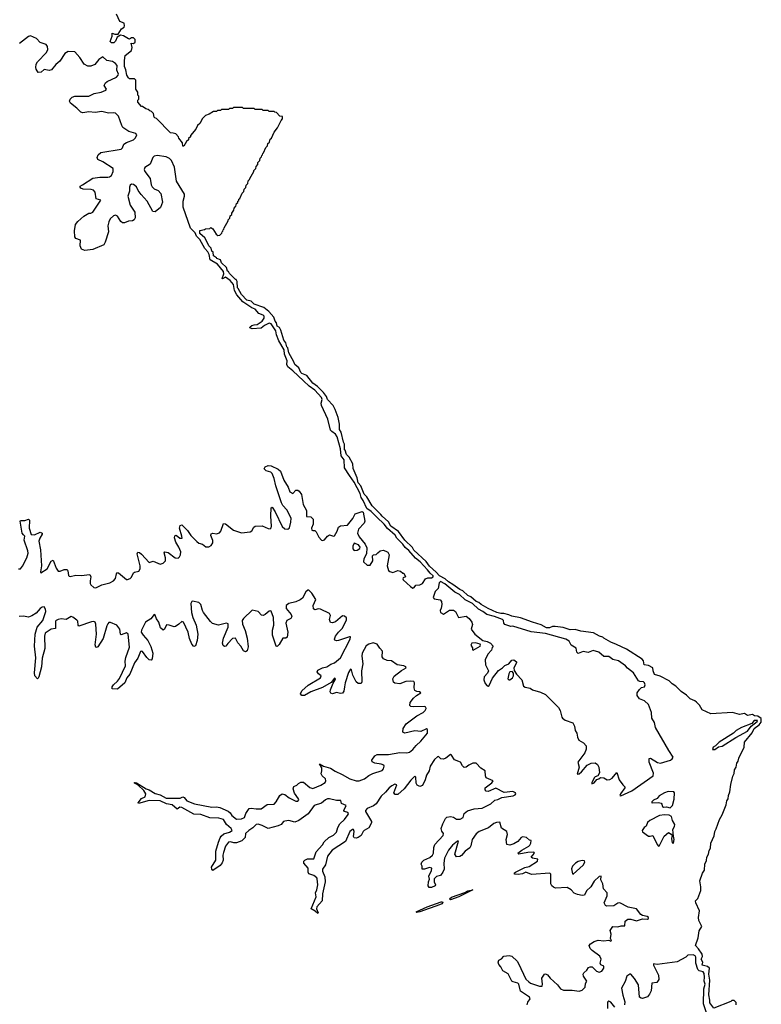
# Model space of a CAD drawing. Extents: x 2494118 to 2687960, y 757339 to 915227.
# Tile 315 of 364: x 2670647 to 2678134, y 839361 to 849296. Entities that reach past the tile are written whole.
import ezdxf

# ---------------------------------------------------------------- set-up
doc = ezdxf.new("R2010")
doc.units = 0

msp = doc.modelspace()

# ---------------------------------------------------------------- linework, layer by layer
at = {"layer": '0CON20XD'}
for points in [[(2675020.8, 843595), (2674975, 843624.7), (2674943.5, 843653.5), (2674883.3, 843685), (2674852.6, 843722.6), (2674785, 843780.6), (2674749.6, 843829.6), (2674625, 843944.5), (2674610.6, 843970.6), (2674536.2, 844045), (2674470, 844130), (2674395, 844184.6), (2674368.7, 844228.7), (2674305, 844284.6), (2674293, 844303), (2674205, 844388.8), (2674150, 844480), (2674125, 844506.7), (2674091.7, 844591.7), (2674065, 844622.9), (2674054.6, 844674.6), (2674023.8, 844743.8), (2674012.3, 844767.7), (2674010, 844815), (2673972.1, 844882.1), (2673945, 844910), (2673931.7, 844951.7), (2673924.7, 844955), (2673924.3, 845014.3), (2673915, 845032.5), (2673893.1, 845133.1), (2673875, 845160), (2673874.5, 845214.5), (2673863, 845283), (2673832.9, 845362.9), (2673811.7, 845401.7), (2673755, 845464), (2673742.6, 845492.6), (2673713.6, 845533.6), (2673653.3, 845593.3), (2673605, 845627.5), (2673544.3, 845704.3), (2673494, 845725), (2673484.5, 845735), (2673464.2, 845784.2), (2673424.4, 845815), (2673414.4, 845844.4), (2673365, 845933.3), (2673354.5, 845984.5), (2673344.6, 845995), (2673334.3, 846034.3), (2673315, 846063.3), (2673284.4, 846164.4), (2673270, 846190), (2673245, 846204.5), (2673238, 846238), (2673224.5, 846255), (2673212.5, 846292.5), (2673162.5, 846352.5), (2673110.7, 846390.7), (2673014.3, 846425), (2672984.3, 846454.3), (2672940, 846465), (2672885, 846522), (2672853.6, 846583.6), (2672845, 846590), (2672843, 846653), (2672833.8, 846673.8), (2672824.3, 846675), (2672765, 846734.2), (2672754.4, 846754.4), (2672745, 846760), (2672734.2, 846794.2), (2672685, 846841.2), (2672673.8, 846873.8), (2672637.5, 846885), (2672634.1, 846894.1), (2672605, 846913.8), (2672599.6, 846949.5), (2672585, 846961.2), (2672578.8, 846988.8), (2672555, 847012.5), (2672533.6, 847063.6), (2672514.2, 847094.2), (2672465, 847137.5), (2672465, 847167.5), (2672511.7, 847178.3), (2672523.6, 847186.4), (2672565, 847190), (2672575, 847197.5), (2672596.7, 847185), (2672631.7, 847131.7), (2672648.3, 847118.3), (2672668.3, 847121.7), (2672688.3, 847141.7), (2672690, 847155), (2672698.3, 847161.7), (2672700, 847175), (2672708.3, 847181.7), (2672710, 847195), (2672750, 847265), (2672750, 847275), (2672768.3, 847291.7), (2672773, 847317), (2672788.3, 847331.7), (2672790, 847345), (2672810, 847375), (2672812.5, 847395), (2672830, 847415), (2672835, 847440), (2672848.3, 847451.7), (2672850, 847465), (2672858.3, 847471.7), (2672860, 847485), (2672868.3, 847491.7), (2672893, 847547), (2672908.3, 847561.7), (2672912.5, 847585), (2672928.3, 847601.7), (2672932.5, 847625), (2672948.3, 847641.7), (2672955, 847670), (2672968.3, 847681.7), (2672970, 847695), (2673010, 847765), (2673010, 847775), (2673030, 847795), (2673032.5, 847815), (2673050, 847835), (2673052.5, 847855), (2673070, 847875), (2673075, 847900), (2673088.3, 847911.7), (2673090, 847925), (2673098.3, 847931.7), (2673100, 847945), (2673108.3, 847951.7), (2673133, 848007), (2673148.3, 848021.7), (2673152.5, 848045), (2673168.3, 848061.7), (2673175, 848090), (2673188.3, 848101.7), (2673215, 848160), (2673250, 848205), (2673285, 848280), (2673300, 848295), (2673298.3, 848318.3), (2673271.7, 848321.7), (2673238.3, 848358.3), (2673221.7, 848361.7), (2673215, 848370), (2673165, 848370), (2673155, 848380), (2673105, 848380), (2673095, 848390), (2673025, 848390), (2673015, 848400), (2672905, 848400), (2672895, 848410), (2672805, 848410), (2672795, 848400), (2672765, 848400), (2672755, 848390), (2672685, 848390), (2672675, 848380), (2672645, 848380), (2672635, 848370), (2672605, 848370), (2672558.3, 848341.7), (2672521.7, 848328.3), (2672491.7, 848298.3), (2672465, 848250), (2672441.7, 848228.3), (2672425, 848190), (2672371.7, 848128.3), (2672370, 848115), (2672351.7, 848098.3), (2672350, 848085), (2672331.7, 848068.3), (2672305, 848020), (2672295, 848020), (2672291.7, 848051.7), (2672255, 848100), (2672250, 848115), (2672222.5, 848142.5), (2672195, 848152.5), (2672170, 848155), (2672028.3, 848298.3), (2672010, 848305), (2672003, 848313), (2671998.3, 848348.3), (2671978.3, 848368.3), (2671960, 848375), (2671945, 848390), (2671920, 848395), (2671888.3, 848418.3), (2671875, 848420), (2671840, 848465), (2671840, 848485), (2671850, 848495), (2671850, 848525), (2671840, 848535), (2671840, 848565), (2671820, 848595), (2671820, 848685), (2671805, 848700), (2671755, 848700), (2671745, 848710), (2671730, 848735), (2671720, 848790), (2671704.6, 848825), (2671704, 848885), (2671713.3, 848935), (2671774, 848986), (2671783.8, 849015), (2671772.5, 849057.5), (2671795, 849056.7), (2671811.7, 849068.3), (2671813.8, 849095), (2671795, 849113.8), (2671775, 849113.3), (2671755, 849100), (2671745, 849102.5), (2671695, 849132.5), (2671665, 849140), (2671631.7, 849118.3), (2671615, 849080), (2671598.3, 849061.7), (2671575, 849062.5), (2671560, 849075), (2671581.7, 849128.3), (2671581.7, 849158.3), (2671608.3, 849148.3), (2671640, 849150), (2671675, 849203.3), (2671700.4, 849219.5), (2671706.2, 849235), (2671700.4, 849260.5), (2671657.7, 849277.7), (2671623, 849353)], [(2673510, 844405), (2673542.7, 844345), (2673543.8, 844283.8), (2673585, 844278.6), (2673608.1, 844255), (2673608.6, 844205), (2673594.2, 844165), (2673596.4, 844146.4), (2673605, 844140), (2673625, 844140), (2673639.6, 844129.5), (2673666.2, 844075), (2673695, 844043.3), (2673705, 844040), (2673725, 844048.8), (2673755, 844083.3), (2673775, 844096.7), (2673815, 844083.3), (2673825, 844086.7), (2673852.5, 844135), (2673866.1, 844173.9), (2673885, 844190), (2673955, 844196), (2674008.9, 844261.1), (2674035, 844310), (2674105, 844332.5), (2674115, 844327.5), (2674132, 844235), (2674123, 844217), (2674065.7, 844155), (2674058.1, 844115), (2674075, 844078), (2674133.3, 844005), (2674150, 843965), (2674148.8, 843905), (2674120, 843855), (2674116.1, 843826.1), (2674155, 843791.4), (2674185, 843793.1), (2674212.9, 843835), (2674207.5, 843885), (2674220, 843895), (2674245, 843900), (2674262.4, 843917.6), (2674286.7, 843935), (2674315, 843942), (2674343.9, 843933.9), (2674361.7, 843921.7), (2674376.2, 843895), (2674355.7, 843785), (2674368.8, 843738.8), (2674385, 843726.2), (2674415, 843718.8), (2674465, 843738.8), (2674490.7, 843730.7), (2674515, 843710), (2674525, 843710), (2674540, 843675), (2674517.5, 843665), (2674513.8, 843655), (2674518.8, 843645), (2674591.2, 843575), (2674615, 843561.2), (2674630, 843565), (2674645, 843590), (2674685, 843592.5), (2674713, 843607), (2674745, 843652.5), (2674767, 843663), (2674805, 843663.8), (2674822.5, 843675), (2674819.6, 843685), (2674790.2, 843710.2), (2674765.1, 843745), (2674688.9, 843825), (2674641.2, 843861.2), (2674575, 843940.4), (2674539.7, 843969.7), (2674514.8, 844005), (2674454.3, 844064.3), (2674435.8, 844095), (2674360.5, 844160.5), (2674326.4, 844205), (2674252.8, 844277.2), (2674195, 844334.2), (2674152.6, 844362.6), (2674115.8, 844445), (2674093.4, 844473.4), (2674082.7, 844515), (2674025, 844629.4), (2673975.1, 844695.1), (2673926.2, 844775), (2673921.5, 844855), (2673893.5, 844895), (2673884.9, 844965), (2673851.5, 845085), (2673833.4, 845115), (2673798.8, 845138.8), (2673785.9, 845155), (2673756.2, 845266.2), (2673693, 845403), (2673690.7, 845425), (2673700.5, 845465), (2673694.9, 845485), (2673625, 845558.3), (2673568.2, 845598.2), (2673512.3, 845652.3), (2673405, 845751.7), (2673352.2, 845792.2), (2673345.2, 845815), (2673346.7, 845855), (2673319.9, 845919.9), (2673315.2, 845965.2), (2673263.9, 846053.9), (2673239.9, 846115), (2673231.3, 846155), (2673185, 846227.5), (2673165, 846232.5), (2673119.7, 846210.3), (2673085, 846183.3), (2672995, 846176.6), (2672969.7, 846185), (2672972.1, 846195), (2672991, 846209), (2673015, 846218.4), (2673045, 846220.2), (2673094.5, 846255), (2673116.2, 846283.9), (2673115.2, 846305), (2673103.8, 846315), (2673061, 846331), (2673025, 846375.9), (2672989.4, 846389.4), (2672898.6, 846448.6), (2672838.2, 846518.2), (2672814.1, 846564.1), (2672805, 846625.2), (2672772.8, 846662.8), (2672725, 846696.7), (2672695, 846680.9), (2672689.4, 846685), (2672708.7, 846731.3), (2672703.9, 846755), (2672645, 846827.9), (2672571.3, 846871.3), (2672560.9, 846925), (2672544.9, 846955), (2672515.4, 846985.4), (2672465, 847077.3), (2672432.6, 847112.6), (2672416.9, 847145), (2672372.3, 847192.4), (2672298.3, 847405), (2672296.1, 847465), (2672311.7, 847515), (2672311.2, 847535), (2672230.6, 847665), (2672208.8, 847808.8), (2672177.8, 847875), (2672158.1, 847895), (2672125, 847911.2), (2672035.2, 847924.8), (2672005, 847917.7), (2671989.6, 847905), (2671963.3, 847836.7), (2671911.5, 847805), (2671902.5, 847785), (2671911, 847765), (2671963.2, 847695), (2671975, 847629.4), (2671985, 847608), (2672005, 847589.5), (2672045, 847571.2), (2672071.9, 847541.9), (2672089.2, 847455), (2672068.3, 847401.7), (2672015, 847358), (2671991, 847361), (2671934.7, 847465), (2671871.7, 847531.7), (2671842, 847572), (2671825, 847608), (2671795, 847633.1), (2671775, 847635.2), (2671763.2, 847625), (2671755, 847605.6), (2671753.8, 847565), (2671737.1, 847515), (2671763.5, 847423.5), (2671808.3, 847355), (2671813.5, 847295), (2671802.8, 847277.2), (2671785, 847266.4), (2671745, 847264.4), (2671705, 847246), (2671686.3, 847246.3), (2671669.1, 847259.1), (2671635, 847311.7), (2671615, 847321.9), (2671595, 847316.4), (2671560.5, 847285), (2671545.6, 847255), (2671536.6, 847216.6), (2671544.1, 847155), (2671510.6, 847049.4), (2671495, 847022.7), (2671384.6, 846975.4), (2671305, 846967.5), (2671271.3, 846981.3), (2671257.9, 847015), (2671262.3, 847072.3), (2671215, 847089.6), (2671204.2, 847105), (2671200.4, 847165), (2671211.4, 847228.6), (2671235, 847261.1), (2671295, 847314.2), (2671345, 847344), (2671365, 847343.3), (2671385, 847352.7), (2671465.6, 847475), (2671419.7, 847489.8), (2671410, 847555), (2671391.2, 847575), (2671367.6, 847582.4), (2671286.4, 847586.4), (2671265.4, 847595), (2671257.8, 847605), (2671258.7, 847615), (2671280.9, 847630.9), (2671385, 847697.9), (2671455, 847708.1), (2671535, 847705.2), (2671555, 847709.8), (2671575, 847723.6), (2671591.5, 847765), (2671589.4, 847795), (2671485, 847861), (2671436.1, 847885), (2671428.6, 847905), (2671437.5, 847932.5), (2671465.7, 847954.3), (2671671.7, 847988.3), (2671685, 848001.9), (2671699.2, 848040.8), (2671723.6, 848056.5), (2671796.2, 848085), (2671815.9, 848105), (2671827.9, 848135), (2671818.2, 848148.3), (2671749, 848169), (2671689.5, 848209.5), (2671677.3, 848227.3), (2671645, 848323.1), (2671615, 848351.9), (2671595, 848357), (2671542.8, 848352.8), (2671475, 848368), (2671409.7, 848359.7), (2671345, 848365.4), (2671285, 848356.5), (2671262.5, 848362.5), (2671225, 848403.3), (2671159.7, 848455), (2671151.2, 848475), (2671155.7, 848494.3), (2671175, 848513.3), (2671205, 848523.1), (2671345, 848523.3), (2671398.5, 848551.5), (2671470, 848565), (2671516.7, 848585), (2671523.1, 848595), (2671500.6, 848630.6), (2671512.9, 848657.1), (2671529.4, 848670.6), (2671625.6, 848715), (2671642.5, 848735), (2671644.5, 848745), (2671626.4, 848785), (2671630, 848835), (2671615, 848853.6), (2671583.5, 848875), (2671525.5, 848885.5), (2671485, 848921.6), (2671446.9, 848895), (2671405, 848842.5), (2671364.5, 848825.5), (2671335, 848825.4), (2671297.6, 848847.6), (2671255, 848912.9), (2671205, 848970.9), (2671135.2, 848975.2), (2671101.4, 848955), (2671051.5, 848878.5), (2671012.2, 848845), (2670968.8, 848791.2), (2670945, 848783.1), (2670895, 848792.2), (2670865, 848765.4), (2670835, 848764.5), (2670813.7, 848795), (2670809.5, 848815), (2670813.3, 848846.7), (2670827.8, 848872.2), (2670918.1, 848965), (2670930, 848995), (2670928.2, 849025), (2670915, 849046.8), (2670855, 849065.5), (2670815, 849107.4), (2670755, 849133.9), (2670735, 849124.8), (2670645.4, 849055)], [(2670635, 843754), (2670655, 843755.8), (2670675, 843780.8), (2670719.3, 843865), (2670733.3, 843913.3), (2670730.7, 843935), (2670690.4, 844045), (2670700, 844085), (2670685, 844097.5), (2670671.9, 844115), (2670650, 844235), (2670655, 844242.5), (2670697.7, 844242.3), (2670735, 844256.7), (2670746.1, 844246.1), (2670743.1, 844165), (2670762.2, 844102.2), (2670795, 844099.4), (2670855, 844123.1), (2670874, 844115), (2670874.5, 844105), (2670850, 844065), (2670840.6, 844035), (2670856.4, 843946.4), (2670867.9, 843785), (2670856.7, 843725), (2670860, 843715), (2670924.6, 843755.4), (2670965, 843832), (2670985, 843842.5), (2671015, 843762.5), (2671035, 843732.5), (2671055, 843729.5), (2671095, 843747.7), (2671125, 843748.1), (2671133.5, 843733.5), (2671138.8, 843688.8), (2671145, 843679.2), (2671155, 843676.9), (2671215, 843690.4), (2671267.2, 843687.2), (2671355, 843697.8), (2671365.3, 843675.3), (2671357.4, 843632.6), (2671356.8, 843606.8), (2671365, 843592.2), (2671395, 843567.3), (2671415, 843563.8), (2671476.5, 843593.5), (2671556.4, 843613.6), (2671595, 843632), (2671614.5, 843655.5), (2671624.6, 843705.4), (2671635, 843718), (2671645, 843715.7), (2671725, 843648.5), (2671735, 843646.7), (2671762.6, 843657.4), (2671775, 843670), (2671796.9, 843715), (2671807.5, 843722.5), (2671850, 843730), (2671863.2, 843755), (2671863.3, 843785), (2671833.6, 843905), (2671838.3, 843921.7), (2671855, 843918.1), (2671875, 843903.5), (2671955, 843818.6), (2671995, 843830.6), (2672065, 843801.9), (2672095, 843812.2), (2672117.3, 843835), (2672119.2, 843865), (2672104.4, 843915), (2672113.5, 843926.5), (2672145, 843921.1), (2672215, 843866.7), (2672245, 843861.5), (2672261.1, 843875), (2672271.8, 843895), (2672273.2, 843925), (2672255, 843974.4), (2672223.2, 844025), (2672210.9, 844069.1), (2672211.9, 844088.1), (2672225, 844093.8), (2672265, 844064.4), (2672285.4, 844064.6), (2672284.5, 844085), (2672260, 844165), (2672268.2, 844191.8), (2672285, 844198.5), (2672342.3, 844142.3), (2672375, 844091.5), (2672435, 844029.2), (2672455, 844014.6), (2672492, 844002), (2672525, 843977.8), (2672555, 843975.6), (2672580, 843990), (2672595, 844017.5), (2672595, 844040), (2672577.5, 844092.5), (2672580.6, 844109.4), (2672595, 844114.3), (2672635, 844108.6), (2672665, 844119.2), (2672677.8, 844135), (2672705, 844212.5), (2672725, 844208.8), (2672805, 844143.3), (2672886.4, 844116.4), (2672975, 844126.7), (2672991.7, 844138.3), (2673010, 844175), (2673025, 844186.2), (2673095, 844188), (2673155, 844161.2), (2673175, 844160), (2673185, 844170), (2673188.1, 844185), (2673180.6, 844285), (2673185, 844370), (2673195, 844376.7), (2673225, 844331.2), (2673295, 844182.9), (2673325, 844160), (2673355, 844155.8), (2673371.2, 844168.8), (2673384.6, 844224.6), (2673387, 844265), (2673345, 844348.5), (2673304.2, 844394.2), (2673289.5, 844419.5), (2673233.2, 844593.2), (2673216.4, 844666.4), (2673195.3, 844715.3), (2673181.7, 844731.7), (2673134.8, 844744.8), (2673114.5, 844765), (2673124.5, 844785), (2673154.2, 844795.8), (2673185, 844793.6), (2673255, 844760), (2673280.2, 844740.2), (2673315, 844648.6), (2673357.7, 844577.7), (2673375, 844533.2), (2673405, 844513.3), (2673435, 844550), (2673455, 844549.1), (2673469.3, 844539.3), (2673492.4, 844505), (2673510, 844405)], [(2674025, 843940), (2674055, 843944.5), (2674079.5, 843960.5), (2674084, 843975), (2674066.5, 843996.5), (2674025, 844013.1), (2674009.6, 843985), (2674009.5, 843955), (2674025, 843940)], [(2676715, 841462.9), (2676825.6, 841514.4), (2677040.4, 841665), (2677045, 841693.8), (2677002.5, 841805), (2677000, 841840), (2677015, 841843.3), (2677085, 841799.6), (2677115, 841792.5), (2677216.4, 841825), (2677235, 841836.8), (2677243.6, 841855), (2677200.1, 841920.1), (2677066, 842155), (2677054.7, 842205), (2677029.1, 842249.1), (2677023.4, 842306.6), (2676995, 842386.9), (2676955, 842423.4), (2676905, 842444.4), (2676881.4, 842475), (2676880, 842505), (2676905, 842536.2), (2676925, 842556), (2676955.5, 842565), (2676960.8, 842585), (2676954.7, 842605), (2676944.2, 842615), (2676907.7, 842617.7), (2676895.2, 842625.2), (2676842.2, 842705), (2676782.1, 842752.1), (2676762.1, 842775), (2676691.5, 842825), (2676635, 842839.5), (2676595, 842870.3), (2676545, 842870.6), (2676494.6, 842915), (2676435, 842929.9), (2676385, 842910.7), (2676335, 842920.6), (2676285, 842899.1), (2676272.5, 842912.5), (2676264.2, 842955), (2676214.2, 842984.2), (2676194, 843025), (2676159.5, 843045), (2675955, 843102.2), (2675810.4, 843120.4), (2675624.6, 843174.5), (2675603.8, 843173.8), (2675544.6, 843194.6), (2675535.4, 843205.3), (2675530, 843235), (2675520, 843245), (2675438.5, 843275), (2675363.2, 843293.2), (2675323.9, 843325), (2675278.9, 843348.9), (2675217.7, 843405), (2675143.1, 843443.1), (2675087, 843495), (2675040.9, 843520.9), (2674939, 843605), (2674895, 843625.5), (2674880.6, 843615), (2674872.9, 843555), (2674841.5, 843525), (2674822, 843465), (2674832.5, 843452.5), (2674891.2, 843441.2), (2674905.9, 843425.9), (2674909.2, 843395), (2674902.3, 843357.7), (2674890.8, 843335), (2674895, 843314), (2674925, 843296.2), (2674985, 843336.2), (2675026.4, 843336.4), (2675047.5, 843325), (2675075, 843262.5), (2675155, 843278), (2675183.8, 843255), (2675212.5, 843217.5), (2675217.7, 843192.3), (2675204, 843145), (2675242, 843095), (2675322, 843032), (2675365, 843022.5), (2675400, 843005), (2675427.5, 842975), (2675417.5, 842962.5), (2675410, 842935), (2675372.7, 842895), (2675344.2, 842835), (2675350, 842785), (2675380, 842725), (2675369.1, 842700.9), (2675336.2, 842665), (2675331.2, 842635), (2675345, 842597.5), (2675365, 842573.3), (2675375, 842570), (2675385, 842576.2), (2675418.3, 842651.7), (2675480.4, 842729.6), (2675521.2, 842755), (2675545, 842780), (2675585, 842796.7), (2675615.9, 842834.1), (2675635, 842836), (2675663.3, 842815), (2675663.3, 842805), (2675636.7, 842755), (2675638.3, 842728.3), (2675660.7, 842690.7), (2675716.7, 842635), (2675731.7, 842571.7), (2675750.7, 842560.7), (2675801.7, 842551.7), (2675825, 842532.5), (2675905, 842510), (2675955, 842486.7), (2676015, 842426.7), (2676087.5, 842355), (2676102.5, 842325), (2676118.3, 842258.3), (2676127, 842247), (2676155, 842226.7), (2676229.3, 842199.3), (2676246.4, 842166.4), (2676253.3, 842125), (2676272.5, 842095), (2676277.5, 842055), (2676290, 842025), (2676339.3, 841999.3), (2676367, 841967), (2676366.4, 841933.6), (2676350.7, 841899.3), (2676281.4, 841805), (2676293.3, 841755), (2676275, 841682.5), (2676295, 841686.7), (2676320, 841705), (2676375, 841772.5), (2676415, 841792.5), (2676456.4, 841796.4), (2676479.3, 841779.3), (2676492.5, 841755), (2676500, 841695), (2676483, 841667), (2676455, 841656.7), (2676445, 841646.7), (2676422.2, 841595), (2676424.3, 841584.3), (2676445.6, 841595), (2676472, 841628), (2676492.5, 841635), (2676510, 841650), (2676545, 841646), (2676575.8, 841625.8), (2676605, 841630), (2676626.6, 841643.4), (2676675, 841700), (2676697.5, 841625), (2676734.1, 841574.1), (2676756.1, 841556.1), (2676755.5, 841544.5), (2676712.2, 841485), (2676706.4, 841466.4), (2676715, 841462.9)], [(2672657.5, 841237.5), (2672565, 841241.6), (2672475, 841274.8), (2672405, 841278.2), (2672285, 841346.1), (2672265, 841348.9), (2672235, 841330), (2672185, 841371.8), (2672129.2, 841385), (2672065, 841413.3), (2671952.3, 841417.7), (2671845, 841387.5), (2671842.5, 841395), (2671875, 841437.1), (2671914.3, 841455.7), (2671920, 841485), (2671899.2, 841519.2), (2671841.4, 841571.4), (2671803.8, 841595), (2671811.7, 841598.3), (2671826.2, 841595), (2671923.9, 841533.9), (2671955.6, 841525), (2672015, 841486.8), (2672065, 841475.9), (2672125, 841440.9), (2672240, 841440), (2672268.5, 841441.5), (2672295, 841454), (2672307.9, 841447.9), (2672333.2, 841413.2), (2672412, 841382), (2672585, 841350.8), (2672635, 841354), (2672668, 841348), (2672750.8, 841310.8), (2672772, 841292), (2672787.7, 841265), (2672835, 841229.7), (2672885, 841230.8), (2672915, 841246.2), (2672930.8, 841285), (2672965, 841335.5), (2672985, 841340.8), (2673035, 841332.4), (2673085, 841333.9), (2673145, 841376.5), (2673215, 841380), (2673235, 841402), (2673272.7, 841467.3), (2673295, 841483.9), (2673325, 841477.2), (2673367.3, 841445), (2673435, 841410.8), (2673455, 841409.3), (2673465, 841424), (2673462.3, 841435), (2673421.2, 841491.2), (2673407.1, 841535), (2673415, 841558.5), (2673445, 841573.4), (2673460.5, 841589.5), (2673485, 841603), (2673512.1, 841602.1), (2673575, 841549.7), (2673605, 841539.8), (2673687.4, 841572.6), (2673731.5, 841598.5), (2673738.9, 841615), (2673735.4, 841635), (2673699.4, 841665), (2673689.4, 841685), (2673697.5, 841715), (2673697.3, 841747.3), (2673673.8, 841786.2), (2673712.7, 841762.7), (2673785, 841743.6), (2673831.5, 841711.5), (2673900.6, 841680.6), (2673978.1, 841635), (2674045, 841613.9), (2674075, 841614.4), (2674128.2, 841635), (2674171.2, 841668.8), (2674211.5, 841688.5), (2674305, 841719.5), (2674320.8, 841735), (2674327.8, 841765), (2674323.3, 841775), (2674295, 841785.2), (2674232.9, 841792.9), (2674206.7, 841806.7), (2674200.8, 841825), (2674230.8, 841869.2), (2674255, 841879.6), (2674369.6, 841880.4), (2674485, 841900.5), (2674555, 841897.5), (2674581.1, 841905), (2674615, 841930.4), (2674647.7, 841972.3), (2674697.3, 842015), (2674764.6, 842095), (2674765, 842132.5), (2674755, 842141.4), (2674695, 842114.5), (2674635, 842120.3), (2674535, 842096.2), (2674514.2, 842105), (2674517.1, 842145), (2674549.3, 842190.7), (2674657.7, 842272.3), (2674718.5, 842305), (2674738.7, 842325), (2674748.7, 842345), (2674747.9, 842357.9), (2674735, 842366.8), (2674625, 842360.7), (2674596.7, 842366.7), (2674585.6, 842375), (2674588.2, 842405), (2674620.9, 842449.1), (2674652.4, 842477.6), (2674695.8, 842505), (2674684.3, 842514.3), (2674655, 842516.5), (2674635.5, 842525.5), (2674628.9, 842555), (2674632.9, 842605), (2674625, 842616.7), (2674595, 842622.1), (2674545, 842617.5), (2674485, 842593.1), (2674435, 842600.8), (2674420.6, 842610.6), (2674414, 842645), (2674427.5, 842672.5), (2674501.8, 842728.2), (2674549.2, 842755), (2674545.8, 842765), (2674523.3, 842775), (2674457.1, 842787.1), (2674400, 842825), (2674355, 842828.5), (2674318.8, 842845), (2674307.7, 842867.7), (2674310.8, 842925), (2674282.5, 842952.5), (2674255.5, 842995), (2674215, 843006.5), (2674170.8, 842995), (2674145, 842978.8), (2674104.7, 842905), (2674102, 842875), (2674110.4, 842795), (2674098.9, 842725), (2674100, 842615), (2674095, 842597.5), (2674065, 842596), (2674042.8, 842612.8), (2674011.4, 842681.5), (2673995, 842736.2), (2673985, 842742), (2673965, 842710), (2673931.8, 842605), (2673925.4, 842565), (2673918.6, 842521.4), (2673905, 842501.2), (2673885, 842498), (2673845.5, 842505.5), (2673805, 842494.3), (2673788.6, 842498.6), (2673781.9, 842515), (2673783.6, 842535), (2673810, 842600), (2673832.2, 842635), (2673834, 842645), (2673825, 842650), (2673791.1, 842608.9), (2673703.9, 842556.1), (2673585.5, 842515), (2673521.2, 842475), (2673495, 842477.1), (2673483.1, 842495), (2673496.2, 842525), (2673559.8, 842580.2), (2673684.6, 842655), (2673691.5, 842675), (2673664.2, 842695), (2673650, 842715), (2673658, 842732), (2673704.1, 842755.9), (2673745.8, 842765), (2673787.3, 842792.7), (2673825, 842805.4), (2673884.6, 842855), (2673984.4, 843045), (2673987.9, 843067.9), (2673975, 843069.4), (2673865, 843030.6), (2673845, 843027.5), (2673828.8, 843035), (2673824.2, 843045), (2673834.4, 843075), (2673864, 843116), (2673905, 843157.1), (2673945, 843238.8), (2673945, 843260.8), (2673925, 843278), (2673905, 843280), (2673835, 843219.5), (2673805, 843210.5), (2673783.7, 843213.7), (2673773.4, 843243.4), (2673785.3, 843285.3), (2673775, 843302.9), (2673685, 843346.6), (2673665, 843349.4), (2673625, 843341.5), (2673611.2, 843351.2), (2673611.1, 843385), (2673635.3, 843445), (2673595, 843509.2), (2673565, 843538.4), (2673555, 843537.8), (2673535, 843521.1), (2673501.1, 843458.9), (2673479.1, 843440.9), (2673435, 843420.6), (2673365, 843404.7), (2673336.7, 843385), (2673337.5, 843355), (2673388, 843295), (2673395.3, 843275), (2673385.3, 843254.7), (2673343.4, 843235), (2673334.8, 843205), (2673352.3, 843115), (2673348.1, 843065), (2673335, 843054.4), (2673302.9, 843055), (2673265, 842990), (2673245, 842971.2), (2673235, 842973.3), (2673198.2, 843085), (2673197.8, 843135), (2673210.9, 843185), (2673208, 843265), (2673186.1, 843326.1), (2673175, 843330.9), (2673165, 843326.9), (2673125, 843293.2), (2673103.7, 843283.7), (2673088.3, 843288.3), (2673055, 843322.9), (2672995, 843338.1), (2672905.7, 843255), (2672892.7, 843235), (2672896.5, 843195), (2672921.8, 843131.8), (2672942, 843055), (2672952.9, 842967.1), (2672942.7, 842927.3), (2672925, 842916.7), (2672907.1, 842927.1), (2672879.2, 842975), (2672849.4, 843009.4), (2672825, 843056.2), (2672795, 843051.7), (2672749.3, 843000.7), (2672726.9, 842973.1), (2672715, 842970.4), (2672699.9, 842979.9), (2672693.4, 843005), (2672704.2, 843055.8), (2672753, 843165), (2672751.3, 843201.3), (2672735, 843206.7), (2672655.2, 843184.8), (2672593, 843203), (2672571.8, 843221.8), (2672503.4, 843313.4), (2672491.6, 843335), (2672476.1, 843395), (2672454.3, 843415), (2672392.9, 843427.1), (2672384, 843425), (2672375.9, 843404.1), (2672382.6, 843315), (2672395, 843263.3), (2672427.7, 843187.7), (2672444.1, 843095), (2672437.1, 843032.9), (2672421.2, 842978.8), (2672405, 842972.5), (2672385, 842994), (2672361.8, 843051.8), (2672348.2, 843115), (2672302.2, 843215), (2672285, 843223.5), (2672252.5, 843197.5), (2672218.4, 843171.6), (2672205, 843168.1), (2672155, 843187.5), (2672128.8, 843191.2), (2672108.1, 843145), (2672095, 843137.1), (2672068.9, 843158.9), (2672052.5, 843215), (2672028.8, 843248.8), (2672015, 843287.5), (2672005, 843292.9), (2671970.6, 843249.4), (2671918.2, 843215), (2671878.1, 843135), (2671874.8, 843115), (2671892.5, 843085), (2671940.6, 843030.6), (2671972.4, 842972.4), (2671991, 842905), (2671984.5, 842845), (2671975, 842833.1), (2671955, 842837.1), (2671930.1, 842860.1), (2671885, 842920.8), (2671875, 842925.3), (2671865, 842920.4), (2671838, 842852), (2671806.5, 842805), (2671758.1, 842691.9), (2671727.5, 842655), (2671706.6, 842603.4), (2671635, 842541.4), (2671580.8, 842545), (2671580, 842565), (2671592.7, 842585), (2671635, 842621.2), (2671655, 842649.1), (2671715.2, 842775), (2671712.7, 842822.7), (2671719.8, 842860.2), (2671755.4, 842965), (2671743.4, 843095), (2671725, 843110), (2671670.4, 843090.4), (2671664.6, 843095), (2671656.8, 843145), (2671627.1, 843185), (2671565, 843213.4), (2671548.1, 843211.9), (2671535, 843200.6), (2671525, 843178.6), (2671489.8, 843050.1), (2671435, 842969.2), (2671421.4, 842961.4), (2671415, 842963.8), (2671408, 842988), (2671422.3, 843095), (2671416.5, 843196.5), (2671410.4, 843215), (2671395, 843221.6), (2671370.1, 843219.9), (2671245.4, 843175.5), (2671237.8, 843187.8), (2671233.3, 843225), (2671223.2, 843236.8), (2671185, 843265.9), (2671165, 843273.7), (2671115, 843242.5), (2671065, 843249.2), (2671035.6, 843245), (2671013.8, 843235), (2671008.2, 843225), (2671008.5, 843151.5), (2670965, 843146.4), (2670905.2, 843105), (2670896.8, 843075), (2670899.1, 842950.9), (2670873.8, 842853.8), (2670867.5, 842765), (2670841.3, 842665), (2670835, 842650), (2670825, 842645.7), (2670798.8, 842675), (2670794.7, 842705.3), (2670811.3, 842855), (2670796.5, 842975), (2670803.7, 843095), (2670824.3, 843165.7), (2670882.1, 843235), (2670909.6, 843325), (2670909, 843349), (2670895, 843370), (2670875, 843368.6), (2670855, 843354.7), (2670812.9, 843307.2), (2670770.9, 843279.1), (2670735, 843267.7), (2670685, 843277.9), (2670640, 843275)], [(2677880, 839355), (2677878.3, 839378.3), (2677858.3, 839398.3), (2677835, 839400), (2677825, 839390), (2677655, 839322.5), (2677615, 839374), (2677613.5, 839403.5), (2677603.7, 839455), (2677615.3, 839605), (2677602.4, 839665), (2677611.5, 839725), (2677591.8, 839741.8), (2677535.7, 839755), (2677544.8, 839785), (2677524.8, 839815), (2677538.7, 839841.3), (2677536.1, 839865), (2677499.9, 839919.9), (2677468.4, 839955), (2677497.4, 840032.6), (2677507.3, 840102.7), (2677534.2, 840145), (2677504.3, 840205), (2677500.6, 840235), (2677508.8, 840305), (2677472.5, 840385), (2677470, 840405), (2677492.5, 840427.5), (2677521.7, 840508.3), (2677522.5, 840545), (2677513.1, 840605), (2677541.3, 840685), (2677559.1, 840715), (2677564.3, 840775.7), (2677578.8, 840811.2), (2677582.2, 840845), (2677598.9, 840875), (2677606.3, 840913.6), (2677620.3, 840935), (2677625.4, 840985), (2677659.1, 841060.9), (2677664.3, 841105.7), (2677679.1, 841130.9), (2677710, 841225), (2677738.4, 841271.6), (2677777.1, 841375), (2677785, 841413.8), (2677798.2, 841435), (2677802.9, 841467.1), (2677817, 841503), (2677825, 841580), (2677846.1, 841663.9), (2677859.1, 841690.9), (2677864.1, 841725.9), (2677879.1, 841755), (2677886.8, 841793.2), (2677900.4, 841815), (2677905.4, 841845), (2677961.5, 841955), (2677964.7, 842005.3), (2678041.1, 842098.9), (2678060.3, 842145), (2678111, 842179), (2678133.6, 842206.4), (2678132.8, 842242.8), (2678099.7, 842269.7), (2678065, 842271.4), (2678043.9, 842283.9), (2677992.5, 842275), (2677965, 842294.2), (2677915, 842284.6), (2677844.2, 842304.2), (2677625, 842290), (2677535, 842330.6), (2677508.3, 842378.3), (2677480.2, 842410.2), (2677463.1, 842423.1), (2677415, 842441.4), (2677379.6, 842479.6), (2677325, 842516), (2677270.6, 842570.6), (2677233.8, 842595), (2677204.5, 842624.5), (2677111.7, 842671.7), (2677055, 842689.2), (2677041.4, 842725), (2677040, 842755), (2676995, 842780), (2676952.5, 842785), (2676943.1, 842825), (2676932.1, 842842.1), (2676773.4, 842943.4), (2676672.7, 842992.7), (2676615, 843013.5), (2676544.3, 843055), (2676534.6, 843064.6), (2676501.2, 843075), (2676437.8, 843107.8), (2676310, 843125), (2676255, 843142.5), (2676205, 843140), (2676133.2, 843163.2), (2676052.9, 843172.9), (2676025, 843171.5), (2675995, 843157.8), (2675965, 843159.1), (2675911.1, 843191.1), (2675823.3, 843215), (2675701.4, 843261.4), (2675615, 843276), (2675585, 843291.9), (2675535, 843304.5), (2675502.5, 843305), (2675463.3, 843315), (2675376.7, 843355), (2675304.3, 843395), (2675283.5, 843413.5), (2675255, 843424.7), (2675200.9, 843470.9), (2675170.8, 843485), (2675121.1, 843531.1), (2675089.2, 843545), (2675020.8, 843595)], [(2675225, 842933.8), (2675293.8, 842975), (2675298, 842985), (2675293.9, 842993.9), (2675247.7, 843007.7), (2675210, 843005), (2675202.5, 842985), (2675217, 842957), (2675218.3, 842938.3), (2675225, 842933.8)], [(2675583.7, 842633.7), (2675595, 842634.5), (2675621.4, 842655), (2675632, 842675), (2675633.3, 842703.3), (2675618.3, 842718.3), (2675595, 842714), (2675584, 842696), (2675575.5, 842645), (2675583.7, 842633.7)], [(2677641.7, 841931.7), (2677665, 841932.5), (2677703, 841957), (2677736.7, 841965), (2677877.5, 842052.5), (2677995, 842116.2), (2678032.7, 842167.3), (2678091.8, 842215), (2678095.2, 842225), (2678062, 842225), (2678037.4, 842192.6), (2677932, 842155), (2677880.8, 842125), (2677852.5, 842097.5), (2677707.5, 842005), (2677671.2, 841968.8), (2677647.5, 841955), (2677641.7, 841931.7)], [(2675770.4, 839355), (2675777.7, 839382.3), (2675799.3, 839415), (2675795, 839433.1), (2675704.2, 839494.2), (2675686.5, 839565), (2675674, 839575), (2675627.1, 839587.1), (2675615.6, 839595.6), (2675578.1, 839668.1), (2675525, 839697.5), (2675505, 839740), (2675483.8, 839763.8), (2675476.7, 839785), (2675483.3, 839805), (2675510.4, 839819.5), (2675535, 839846.2), (2675587.7, 839852.3), (2675615, 839845.7), (2675668.1, 839795), (2675683.8, 839773.8), (2675757.8, 839615), (2675785, 839586), (2675805, 839574.1), (2675895, 839542.9), (2675921.4, 839545), (2675926.2, 839565), (2675917.3, 839625), (2675945, 839664.4), (2675955, 839668.5), (2675975, 839659.1), (2676003.3, 839623.3), (2676075.8, 839555.8), (2676105.4, 839515), (2676135, 839504.5), (2676225, 839503.8), (2676295, 839492.4), (2676325, 839503.1), (2676353.9, 839535), (2676358.3, 839571.7), (2676373.3, 839595), (2676340, 839645), (2676335.6, 839665), (2676341.5, 839678.5), (2676371.9, 839705), (2676389.7, 839730.3), (2676405, 839739.6), (2676425, 839737.7), (2676470.5, 839695), (2676495, 839684.4), (2676522.9, 839695), (2676545.3, 839725), (2676544.2, 839745), (2676515, 839760), (2676505.5, 839775), (2676516.5, 839815), (2676503.3, 839845), (2676426.7, 839903.3), (2676405.5, 839925), (2676397.1, 839955), (2676408.9, 839971.1), (2676445.4, 839994.6), (2676485, 840009.4), (2676545, 840000), (2676595, 840007.5), (2676615, 839997.5), (2676620, 840005), (2676610, 840025), (2676617.5, 840067.5), (2676606.7, 840105), (2676635, 840146), (2676685, 840142.5), (2676718.9, 840151.1), (2676755, 840151.2), (2676758.9, 840201.1), (2676785, 840218.9), (2676815, 840220.5), (2676875, 840202.9), (2676935, 840222.9), (2676985, 840218.8), (2676996.2, 840225), (2676993.8, 840235), (2676981.2, 840245), (2676935, 840256.9), (2676917.9, 840267.9), (2676872.9, 840325), (2676790.8, 840340.8), (2676705, 840384.7), (2676685, 840381.2), (2676645, 840355.3), (2676575, 840351.5), (2676559.2, 840359.2), (2676547.9, 840385), (2676577.9, 840455), (2676577.8, 840485), (2676541.5, 840525), (2676535.3, 840575), (2676514.2, 840615), (2676516.5, 840655), (2676498.2, 840651.8), (2676445, 840604.4), (2676412.5, 840547.5), (2676367.5, 840505), (2676348.3, 840461.7), (2676325, 840460), (2676278.3, 840468.3), (2676245, 840482.5), (2676215, 840516.2), (2676175, 840538), (2676056.1, 840533.9), (2676035, 840542), (2676017.6, 840557.6), (2676010, 840575), (2676009.2, 840675), (2675997.5, 840685), (2675812, 840672), (2675755, 840692.5), (2675721.7, 840678.3), (2675678.8, 840671.2), (2675644, 840674), (2675640, 840685), (2675651.2, 840695), (2675745, 840739.5), (2675788.5, 840751.5), (2675873.8, 840805), (2675876.1, 840826.1), (2675825, 840836.2), (2675810, 840845), (2675842.5, 840885), (2675835.9, 840895.9), (2675775, 840893.1), (2675686.4, 840876.4), (2675676.7, 840885), (2675715, 840914.4), (2675788, 840955), (2675797.5, 840967.5), (2675807.5, 840985), (2675810, 841015), (2675795, 841017.5), (2675763.9, 841043.9), (2675725, 841050.9), (2675710, 841045), (2675675.6, 841004.4), (2675635, 840980), (2675595, 840967.5), (2675565, 840972.5), (2675556.2, 841025), (2675570.8, 841075), (2675565.8, 841105.8), (2675509.6, 841139.5), (2675495, 841197.5), (2675458.8, 841195), (2675434, 841185), (2675378.9, 841141.1), (2675285, 841105.3), (2675255, 841080), (2675213.2, 841025), (2675200.4, 840959.6), (2675189.8, 840940.2), (2675142.9, 840905), (2675107.5, 840862.5), (2675088.9, 840851.1), (2675055, 840850), (2675040.6, 840875), (2675075, 841006.2), (2675065, 841006.2), (2675015, 840965.2), (2674974.3, 840915), (2674936.1, 840835), (2674927.7, 840785), (2674932.9, 840725), (2674916.9, 840693.1), (2674895, 840661.2), (2674855, 840649.2), (2674831.1, 840625), (2674831.5, 840595), (2674844.2, 840565), (2674842.5, 840555), (2674805, 840538), (2674778.9, 840538.9), (2674769.4, 840555), (2674772.5, 840597.5), (2674785.5, 840624.4), (2674778.5, 840655), (2674805, 840710), (2674807.7, 840735), (2674785, 840741.5), (2674735, 840723.1), (2674710, 840725), (2674710, 840755), (2674698.8, 840775), (2674706, 840795), (2674726, 840815), (2674787.7, 840842.3), (2674814.5, 840865), (2674823.3, 840885), (2674828.5, 840941.5), (2674838.6, 840971.5), (2674922.7, 841065), (2674926.4, 841085), (2674908.3, 841108.3), (2674903.1, 841135), (2674916.9, 841183.1), (2674943.8, 841236.2), (2674960, 841250), (2674995, 841256.5), (2675025, 841248.2), (2675055, 841227.3), (2675095, 841227.8), (2675124.5, 841245), (2675134.6, 841285.3), (2675167.6, 841312.4), (2675236.3, 841333.7), (2675315, 841338.1), (2675401.5, 841385), (2675445, 841419.1), (2675475, 841426.7), (2675515, 841448.8), (2675628.8, 841465), (2675648.6, 841475), (2675654.2, 841485), (2675651.4, 841495), (2675625, 841508.4), (2675537, 841497), (2675455, 841542.2), (2675375, 841506.9), (2675355, 841510), (2675346.2, 841525), (2675346.5, 841545), (2675414.6, 841595), (2675426.6, 841616.6), (2675356.3, 841646.4), (2675349.2, 841665), (2675347.5, 841715), (2675302.5, 841742.5), (2675255.4, 841795), (2675222.9, 841795), (2675180.5, 841775), (2675155, 841752.7), (2675135, 841750.3), (2675115.5, 841765.5), (2675095.3, 841805), (2675037.1, 841827.2), (2675007.4, 841875), (2674995, 841880.4), (2674947.4, 841842.6), (2674925, 841833.8), (2674898.7, 841838.7), (2674875, 841862), (2674865, 841858.5), (2674835, 841831.5), (2674790.7, 841765), (2674781.1, 841715), (2674755, 841673.1), (2674741.8, 841625), (2674712.2, 841567.8), (2674685, 841559.1), (2674660.7, 841570.7), (2674650.9, 841590.9), (2674645, 841652), (2674635, 841661.1), (2674595, 841622.8), (2674526.5, 841533.5), (2674462.6, 841477.4), (2674437.1, 841477.1), (2674423.1, 841495), (2674453.5, 841575), (2674435, 841580.5), (2674402.5, 841565), (2674375.3, 841545), (2674339.9, 841500.1), (2674295, 841461.2), (2674246.7, 841383.3), (2674218, 841362), (2674155.4, 841335), (2674137.6, 841315), (2674136.8, 841305), (2674197.5, 841205), (2674197.5, 841192.5), (2674170.3, 841139.7), (2674123.1, 841115), (2674112.7, 841105), (2674094.6, 841065.4), (2674065, 841044.2), (2674045, 841037.5), (2674025, 841040), (2674017.1, 841055), (2674022.1, 841105), (2674018, 841125), (2674005, 841124.5), (2673980.3, 841105), (2673937.4, 841002.6), (2673800.4, 840915), (2673754, 840855), (2673732.7, 840767.3), (2673703.4, 840725), (2673705, 840704), (2673726.2, 840646.2), (2673729.1, 840595), (2673704.6, 840475), (2673700.8, 840405), (2673645.8, 840345), (2673644.3, 840324.3), (2673661.2, 840285), (2673655, 840276.7), (2673630.3, 840300.3), (2673590, 840325), (2673638.9, 840445), (2673634.6, 840485), (2673648.2, 840515), (2673655.9, 840565), (2673648.9, 840625), (2673645, 840635.5), (2673615, 840660.9), (2673566.9, 840676.9), (2673559.4, 840695), (2673560.6, 840735), (2673515.7, 840785), (2673513.8, 840805), (2673524.1, 840815.9), (2673552.7, 840827.3), (2673615, 840828.8), (2673640.9, 840899.1), (2673705, 840970.7), (2673721.5, 840998.5), (2673767.9, 841042.1), (2673815, 841066.6), (2673845, 841098.8), (2673859, 841145), (2673879.1, 841180.9), (2673925.8, 841225), (2673963.3, 841275), (2673965.6, 841285.6), (2673958.1, 841295), (2673925, 841304.4), (2673917.8, 841315), (2673941.2, 841365), (2673895.8, 841385.8), (2673887.5, 841417.5), (2673845, 841418.1), (2673775.8, 841434.2), (2673755, 841432.7), (2673735, 841424.2), (2673695, 841388.9), (2673620.9, 841365), (2673558.8, 841281.2), (2673465, 841216.9), (2673425, 841199.6), (2673365, 841215.2), (2673325, 841210), (2673311.2, 841205), (2673285.5, 841174.5), (2673257.8, 841162.2), (2673155, 841135.3), (2673095, 841165.5), (2673055, 841178.1), (2673035, 841176.1), (2673000.4, 841139.6), (2672959.7, 841115), (2672925.3, 841085), (2672923.4, 841045), (2672890.1, 841009.9), (2672835, 840989.7), (2672809.2, 840989.2), (2672775, 840999.1), (2672755, 840995.4), (2672725.3, 840955), (2672705, 840893.8), (2672699.1, 840865), (2672701.8, 840815), (2672692.4, 840787.5), (2672669.6, 840760.4), (2672595, 840711.4), (2672585, 840722.5), (2672582.9, 840745), (2672625.6, 840814.4), (2672625.7, 840905), (2672652.8, 840997.2), (2672671.3, 841038.7), (2672682.1, 841057.9), (2672708.1, 841081.9), (2672765, 841098.7), (2672790.6, 841115), (2672781.8, 841135), (2672734.8, 841174.8), (2672705, 841224.5), (2672657.5, 841237.5)], [(2677215, 841343.9), (2677236.4, 841365), (2677255, 841430), (2677258, 841495), (2677251.2, 841505), (2677192.8, 841507.2), (2677155, 841495.6), (2677101.9, 841465), (2677081.9, 841438.1), (2677045, 841420), (2677030, 841405), (2677027.5, 841395), (2677032.3, 841392.3), (2677095, 841396), (2677121.2, 841391.2), (2677130, 841380), (2677135, 841356.2), (2677145, 841350.4), (2677175, 841352.7), (2677215, 841343.9)], [(2677095, 840957.5), (2677105, 840963.3), (2677154.5, 841055.5), (2677195, 841093.3), (2677225, 841076.7), (2677232.5, 841065), (2677228, 841035), (2677235, 840990), (2677246, 840985), (2677255.3, 841025), (2677246.4, 841056.4), (2677240, 841125), (2677257.2, 841155), (2677260, 841175), (2677236.9, 841216.9), (2677225.7, 841255), (2677205, 841270.4), (2677155, 841272.8), (2677105, 841265.9), (2677006.9, 841215), (2676985.4, 841195), (2676971.2, 841158.8), (2676950, 841145), (2676930.6, 841115), (2676935, 841102), (2676995, 841058.8), (2677013, 841057), (2677037.5, 841065), (2677081.7, 840971.7), (2677095, 840957.5)], [(2676235, 840672.5), (2676336.2, 840765), (2676350.4, 840795), (2676348.5, 840808.5), (2676325, 840811.1), (2676285, 840800.9), (2676257.8, 840785), (2676227.5, 840755), (2676216.1, 840726.1), (2676226.2, 840676.2), (2676235, 840672.5)], [(2674995, 840414.6), (2674985.8, 840425), (2675005, 840441.1), (2675141.4, 840488.6), (2675170, 840505), (2675220, 840515), (2675079.2, 840445), (2674995, 840414.6)], [(2674657, 840287), (2674650, 840295), (2674760, 840345), (2674903.3, 840395), (2674915.4, 840395.4), (2674919.1, 840389.1), (2674908.6, 840375), (2674886, 840365), (2674685, 840292.5), (2674657, 840287)], [(2677580.7, 839275), (2677549.8, 839365), (2677553.4, 839516.6), (2677565.1, 839565), (2677556.6, 839595), (2677560.4, 839635), (2677555, 839670), (2677545, 839687.5), (2677506.8, 839696.7), (2677491.5, 839711.5), (2677471.4, 839775), (2677472.1, 839835), (2677465, 839849.4), (2677445, 839859.2), (2677393, 839857), (2677370, 839835), (2677285, 839787.5), (2677081.7, 839761.7), (2677045, 839770), (2677043.9, 839756.1), (2677095.3, 839655.3), (2677099.3, 839610.7), (2677078.4, 839581.6), (2677027.1, 839572.9), (2677020, 839495), (2677006, 839464), (2676983, 839437), (2676935, 839419.2), (2676920.9, 839420.9), (2676905, 839433.8), (2676895, 839555.8), (2676855, 839622), (2676815, 839664), (2676805, 839665.4), (2676774.7, 839645), (2676759.6, 839590.4), (2676723.3, 839525), (2676735, 839454), (2676757.1, 839385), (2676753.6, 839356.4)], [(2676655, 839330.4), (2676615, 839382.9), (2676595, 839390.9), (2676583.9, 839386.1), (2676580, 839375), (2676580.2, 839319.8)]]:
    msp.add_lwpolyline(points, dxfattribs=at)

doc.saveas('drawing.dxf')
